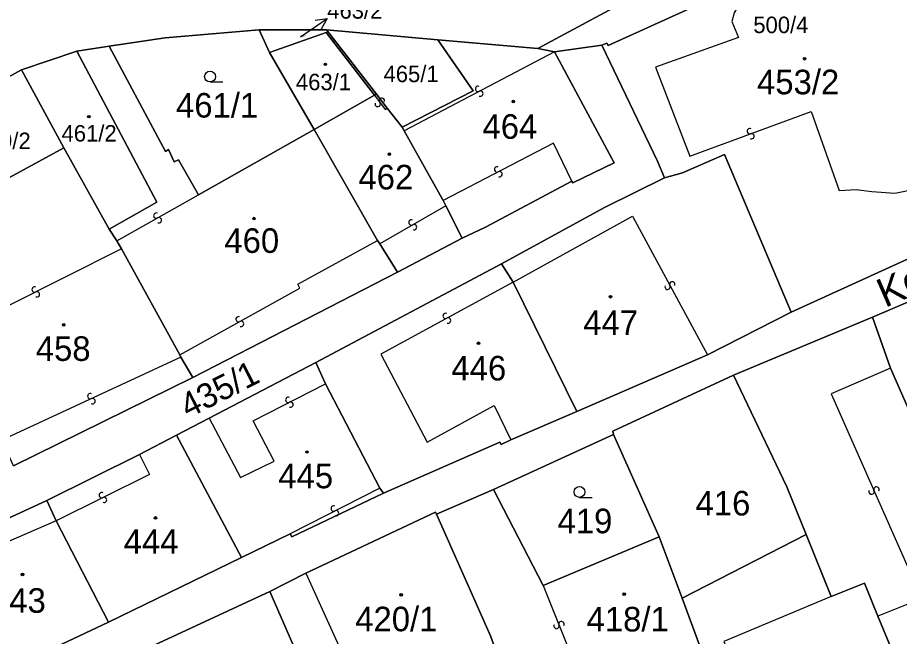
# Model space of a CAD drawing. Extents: x -598233 to -596890, y -1157848 to -1156431.
# Drawn here: x -597331 to -597270, y -1157497.1 to -1157454.3 of the extents above; entities that cross this region are included whole.
import ezdxf

# ---------------------------------------------------------------- set-up
doc = ezdxf.new("R2010")
doc.units = 0
for name, color, linetype in [('Level 1', 7, 'Continuous'), ('Level 11', 7, 'Continuous'), ('Level 13', 7, 'Continuous'), ('Level 3', 7, 'Continuous'), ('Level 4', 7, 'Continuous'), ('Level 5', 7, 'Continuous'), ('Level 57', 7, 'Continuous'), ('Level 60', 7, 'Continuous')]:
    doc.layers.add(name, color=color, linetype=linetype)

msp = doc.modelspace()

# ---------------------------------------------------------------- linework, layer by layer
at = {"layer": 'Level 1'}
for points in [[(-597264.74, -1157443.16), (-597265.48, -1157441.37), (-597274.69, -1157445.51), (-597295.04, -1157456.47)], [(-597280.85, -1157452.02), (-597290.17, -1157456.26), (-597290.26, -1157456.09), (-597290.61, -1157456.23)], [(-597314.33, -1157455.17), (-597320.83, -1157455.73), (-597324.72, -1157456.31)], [(-597313.62, -1157456.75), (-597314.33, -1157455.17)], [(-597314.33, -1157455.17), (-597309.66, -1157455.17)], [(-597306.35, -1157459.7), (-597309.7, -1157455.36), (-597313.62, -1157456.75)], [(-597309.66, -1157455.17), (-597301.97, -1157455.86)], [(-597306.21, -1157459.62), (-597309.66, -1157455.17)], [(-597301.97, -1157455.86), (-597299.52, -1157459.39), (-597304.44, -1157461.9)], [(-597295.04, -1157456.47), (-597301.97, -1157455.86)], [(-597330.77, -1157457.93), (-597326.95, -1157456.64)], [(-597326.95, -1157456.64), (-597324.72, -1157456.31)], [(-597324.72, -1157468.97), (-597321.42, -1157467.1), (-597326.95, -1157456.64)], [(-597324.72, -1157456.31), (-597320.81, -1157463.58), (-597320.6, -1157463.44), (-597320.22, -1157464.31), (-597319.92, -1157464.16), (-597318.54, -1157466.58)], [(-597313.62, -1157456.75), (-597310.53, -1157462.06)], [(-597295.04, -1157456.47), (-597293.89, -1157456.7)], [(-597290.61, -1157456.23), (-597293.89, -1157456.7)], [(-597293.89, -1157456.7), (-597289.77, -1157464.38), (-597292.62, -1157465.75), (-597292.69, -1157465.63)], [(-597286.27, -1157465.42), (-597286.75, -1157464.25), (-597290.61, -1157456.23)], [(-597330.77, -1157457.93), (-597336.09, -1157460.85)], [(-597330.77, -1157457.93), (-597327.85, -1157463.33)], [(-597310.53, -1157462.06), (-597306.35, -1157459.7)], [(-597306.35, -1157459.7), (-597306.21, -1157459.62)], [(-597305.46, -1157460.58), (-597306.21, -1157459.62)], [(-597336.09, -1157460.85), (-597333.15, -1157466.22), (-597327.85, -1157463.33)], [(-597305.46, -1157460.58), (-597304.44, -1157461.9)], [(-597318.54, -1157466.58), (-597310.53, -1157462.06)], [(-597310.53, -1157462.06), (-597306.14, -1157469.74)], [(-597304.3, -1157462.15), (-597304.44, -1157461.9)], [(-597301.6, -1157466.98), (-597304.3, -1157462.15)], [(-597327.85, -1157463.33), (-597324.72, -1157468.97)], [(-597286.27, -1157465.42), (-597285.02, -1157465.07), (-597282.13, -1157463.8), (-597277.51, -1157474.7)], [(-597300.27, -1157469.58), (-597298.67, -1157468.81), (-597292.69, -1157465.63)], [(-597297.55, -1157471.35), (-597290.43, -1157467.47), (-597286.27, -1157465.42)], [(-597301.41, -1157467.35), (-597301.6, -1157466.98)], [(-597300.27, -1157469.58), (-597301.41, -1157467.35)], [(-597324.72, -1157468.97), (-597324.18, -1157469.77)], [(-597264.71, -1157468.87), (-597277.51, -1157474.7)], [(-597304.76, -1157471.93), (-597300.27, -1157469.58)], [(-597324.18, -1157469.77), (-597323.86, -1157470.33)], [(-597306.14, -1157469.74), (-597305.99, -1157469.98)], [(-597304.76, -1157471.93), (-597305.99, -1157469.98)], [(-597323.86, -1157470.33), (-597319.83, -1157477.66)], [(-597297.55, -1157471.35), (-597310.42, -1157478.18)], [(-597296.75, -1157472.62), (-597297.55, -1157471.35)], [(-597318.93, -1157479.22), (-597304.76, -1157471.93)], [(-597262.41, -1157471.57), (-597263.77, -1157472.19), (-597264.04, -1157471.7), (-597271.88, -1157475.05)], [(-597292.35, -1157481.57), (-597296.75, -1157472.62)], [(-597277.51, -1157474.7), (-597283.31, -1157477.66)], [(-597281.49, -1157479.06), (-597271.88, -1157475.05)], [(-597271.88, -1157475.05), (-597270.63, -1157478.58)], [(-597319.83, -1157477.66), (-597319.75, -1157477.8)], [(-597319.75, -1157477.8), (-597318.93, -1157479.22)], [(-597317.78, -1157482.02), (-597310.42, -1157478.18)], [(-597310.42, -1157478.18), (-597309.74, -1157479.65)], [(-597283.31, -1157477.66), (-597292.35, -1157481.57)], [(-597270.63, -1157478.58), (-597268.85, -1157482.6)], [(-597331.33, -1157485.32), (-597318.93, -1157479.22)], [(-597289.8, -1157483.16), (-597289.86, -1157482.94), (-597281.49, -1157479.06)], [(-597281.49, -1157479.06), (-597277.8, -1157486.78), (-597276.47, -1157490.08)], [(-597309.74, -1157479.65), (-597305.99, -1157486.87)], [(-597292.35, -1157481.57), (-597296.92, -1157483.53)], [(-597320.05, -1157483.21), (-597317.78, -1157482.02)], [(-597320.05, -1157483.21), (-597322.61, -1157484.54)], [(-597315.55, -1157491.66), (-597320.05, -1157483.21)], [(-597305.73, -1157487.21), (-597297.67, -1157483.68), (-597297.59, -1157483.85), (-597296.92, -1157483.53)], [(-597298.11, -1157486.96), (-597289.8, -1157483.16)], [(-597286.64, -1157490.23), (-597289.8, -1157483.16)], [(-597322.61, -1157484.54), (-597329.02, -1157487.73)], [(-597305.73, -1157487.21), (-597312.08, -1157490.23), (-597312.19, -1157490.02)], [(-597305.99, -1157486.87), (-597305.73, -1157487.21)], [(-597302.06, -1157488.68), (-597298.11, -1157486.96)], [(-597298.11, -1157486.96), (-597294.68, -1157493.6)], [(-597329.02, -1157487.73), (-597331.77, -1157489), (-597336.29, -1157491.2), (-597337.96, -1157492.15)], [(-597329.02, -1157487.73), (-597328.37, -1157489.12)], [(-597311.1, -1157492.75), (-597302.13, -1157488.53), (-597302.06, -1157488.68)], [(-597328.37, -1157489.12), (-597324.75, -1157496.13)], [(-597302.06, -1157488.68), (-597298.32, -1157497.09), (-597297.63, -1157498.99)], [(-597312.19, -1157490.02), (-597315.55, -1157491.66)], [(-597294.68, -1157493.6), (-597286.64, -1157490.23)], [(-597285.05, -1157494.49), (-597286.64, -1157490.23)], [(-597285.05, -1157494.49), (-597276.47, -1157490.08)], [(-597276.47, -1157490.08), (-597274.74, -1157494.37)], [(-597324.75, -1157496.13), (-597315.55, -1157491.66)], [(-597313.6, -1157494.01), (-597311.1, -1157492.75)], [(-597274.74, -1157494.37), (-597272.44, -1157493.44), (-597271.5, -1157495.73)], [(-597321.59, -1157497.72), (-597313.6, -1157494.01)], [(-597308.19, -1157505.88), (-597309.01, -1157503.99), (-597310.67, -1157500.73), (-597313.6, -1157494.01)], [(-597287.26, -1157500.03), (-597283.52, -1157498.6), (-597285.05, -1157494.49)], [(-597271.5, -1157495.73), (-597268.43, -1157503.16)], [(-597333.59, -1157499.96), (-597333.52, -1157500.08), (-597328, -1157497.67), (-597324.75, -1157496.13)]]:
    msp.add_lwpolyline(points, dxfattribs=at)
at = {"layer": 'Level 13'}
for centre, start, end in [((-597299.185, -1157459.257), 64.79191, 297.38191), ((-597299.016, -1157459.584), 245.00637, 117.10436), ((-597306.127, -1157460.301), 164.58533, 37.17533), ((-597305.832, -1157460.079), 344.79979, 216.89778), ((-597280.383, -1157462.186), 57.71144, 289.80944), ((-597280.257, -1157462.533), 237.49698, 110.08698), ((-597297.864, -1157464.826), 64.6445, 297.2345), ((-597297.696, -1157465.154), 244.85896, 116.95695), ((-597321.449, -1157468.019), 66.86536, 298.96335), ((-597321.27, -1157468.341), 246.6509, 119.2409), ((-597303.791, -1157468.5), 67.02426, 299.61426), ((-597303.61, -1157468.821), 247.23872, 119.33672), ((-597285.737, -1157472.774), 335.67705, 207.77504), ((-597329.872, -1157473.135), 63.72333, 296.31333), ((-597329.709, -1157473.466), 243.93778, 116.03578), ((-597286.062, -1157472.947), 155.46259, 28.05259), ((-597315.758, -1157475.188), 66.41564, 298.51364), ((-597301.427, -1157474.958), 65.7118, 298.3018), ((-597301.253, -1157475.283), 245.92625, 118.02425), ((-597315.581, -1157475.511), 246.20119, 118.79119), ((-597326.017, -1157480.513), 62.10926, 294.69926), ((-597312.322, -1157480.765), 64.43877, 296.53677), ((-597325.864, -1157480.848), 242.32372, 114.42171), ((-597312.157, -1157481.094), 244.22431, 116.81431), ((-597325.221, -1157487.355), 63.54539, 296.13539), ((-597271.949, -1157487.114), 151.02946, 23.61946), ((-597271.611, -1157486.967), 331.24391, 203.34191), ((-597325.06, -1157487.686), 243.75985, 115.85784), ((-597309.173, -1157488.276), 64.09179, 296.68179), ((-597309.008, -1157488.605), 244.30624, 116.40424), ((-597293.751, -1157496.408), 148.97774, 21.56774), ((-597293.408, -1157496.273), 329.1922, 201.2902)]:
    msp.add_arc(centre, 0.184, start, end, dxfattribs=at)
at = {"layer": 'Level 3'}
for points in [[(-597281.03, -1157453.28), (-597281.46, -1157453.99), (-597281.62, -1157454.6), (-597281.15, -1157455.71), (-597286.89, -1157457.75), (-597284.52, -1157463.92), (-597276.13, -1157460.81), (-597274.19, -1157466.28), (-597273.02, -1157466.22), (-597271.93, -1157466.36), (-597270.34, -1157466.48), (-597268.86, -1157466.18), (-597268.08, -1157465.63), (-597267.49, -1157464.98), (-597266.89, -1157463.23)], [(-597293.89, -1157456.7), (-597304.3, -1157462.15)], [(-597306.35, -1157459.7), (-597305.6, -1157460.68), (-597305.46, -1157460.58)], [(-597292.69, -1157465.63), (-597293.95, -1157463), (-597301.6, -1157466.98)], [(-597324.18, -1157469.77), (-597318.54, -1157466.58)], [(-597301.41, -1157467.35), (-597305.99, -1157469.98)], [(-597296.75, -1157472.62), (-597288.48, -1157468.06), (-597283.31, -1157477.66)], [(-597319.83, -1157477.66), (-597311.51, -1157473.04), (-597311.66, -1157472.77), (-597306.14, -1157469.74)], [(-597323.86, -1157470.33), (-597335.72, -1157476.26)], [(-597296.75, -1157472.62), (-597305.92, -1157477.61), (-597302.71, -1157483.68), (-597298.06, -1157481.16), (-597296.92, -1157483.53)], [(-597319.75, -1157477.8), (-597332.13, -1157483.56)], [(-597270.63, -1157478.58), (-597274.74, -1157480.34), (-597268.81, -1157493.74), (-597266.2, -1157492.69), (-597265.03, -1157495.14), (-597266.76, -1157496), (-597267.47, -1157494.1), (-597271.5, -1157495.73)], [(-597317.78, -1157482.02), (-597315.63, -1157486.13), (-597313.29, -1157485.01), (-597314.75, -1157482.21), (-597309.74, -1157479.65)], [(-597322.61, -1157484.54), (-597321.92, -1157485.92), (-597328.37, -1157489.12)], [(-597305.99, -1157486.87), (-597312.19, -1157490.02)], [(-597328.37, -1157489.12), (-597331.84, -1157490.62), (-597337.18, -1157493.48)], [(-597311.1, -1157492.75), (-597306.55, -1157502.75), (-597302.1, -1157500.71), (-597301.94, -1157501.03), (-597297.63, -1157498.99)], [(-597294.68, -1157493.6), (-597292.49, -1157499.07), (-597291.48, -1157498.69), (-597290.93, -1157500.02), (-597287.88, -1157498.66), (-597287.26, -1157500.03)], [(-597274.74, -1157494.37), (-597282.18, -1157497.48), (-597280.84, -1157500.56), (-597280.54, -1157500.44), (-597277.7, -1157507.16), (-597268.43, -1157503.16)]]:
    msp.add_lwpolyline(points, dxfattribs=at)
at = {"layer": 'Level 5'}
for p, q in [((-597317.73, -1157458.78), (-597316.855, -1157458.78)), ((-597292.16, -1157487.51), (-597291.285, -1157487.51))]:
    msp.add_line(p, q, dxfattribs=at)
for centre, radius in [((-597276.58, -1157457.17), 0.09), ((-597276.58, -1157457.17), 0.0521), ((-597317.73, -1157458.405), 0.375), ((-597309.75, -1157457.56), 0.09), ((-597309.75, -1157457.56), 0.0521), ((-597296.74, -1157460.13), 0.09), ((-597296.74, -1157460.13), 0.0521), ((-597326.12, -1157461.18), 0.09), ((-597326.12, -1157461.18), 0.0521), ((-597305.32, -1157463.77), 0.09), ((-597305.32, -1157463.77), 0.0521), ((-597314.69, -1157468.23), 0.09), ((-597314.69, -1157468.23), 0.0521), ((-597290.01, -1157473.63), 0.09), ((-597290.01, -1157473.63), 0.0521), ((-597327.86, -1157475.57), 0.09), ((-597327.86, -1157475.57), 0.0521), ((-597299.15, -1157476.85), 0.09), ((-597299.15, -1157476.85), 0.0521), ((-597311.02, -1157484.37), 0.09), ((-597311.02, -1157484.37), 0.0521), ((-597292.16, -1157487.135), 0.375), ((-597321.51, -1157488.93), 0.09), ((-597321.51, -1157488.93), 0.0521), ((-597330.71, -1157492.84), 0.09), ((-597330.71, -1157492.84), 0.0521), ((-597304.5, -1157494.25), 0.09), ((-597304.5, -1157494.25), 0.0521), ((-597289.06, -1157494.2), 0.09), ((-597289.06, -1157494.2), 0.0521)]:
    msp.add_circle(centre, radius, dxfattribs=at)
at = {"layer": 'Level 57'}
msp.add_line((-597311.48, -1157455.65), (-597309.62, -1157454.4), dxfattribs=at)
msp.add_lwpolyline([(-597310.448, -1157454.507), (-597309.62, -1157454.4), (-597310.032, -1157455.127)], dxfattribs=at)
at = {"layer": 'Level 60'}
for points in [[(-597265.48, -1157441.37), (-597274.69, -1157445.51), (-597295.04, -1157456.47), (-597301.97, -1157455.86), (-597309.66, -1157455.17), (-597314.33, -1157455.17), (-597320.83, -1157455.73), (-597324.72, -1157456.31), (-597326.95, -1157456.64), (-597330.77, -1157457.93), (-597336.09, -1157460.85)], [(-597331.33, -1157485.32), (-597318.93, -1157479.22), (-597304.76, -1157471.93), (-597300.27, -1157469.58), (-597298.67, -1157468.81), (-597292.69, -1157465.63), (-597292.62, -1157465.75), (-597289.77, -1157464.38), (-597293.89, -1157456.7), (-597290.61, -1157456.23), (-597286.75, -1157464.25), (-597286.27, -1157465.42), (-597290.43, -1157467.47), (-597297.55, -1157471.35), (-597310.42, -1157478.18), (-597317.78, -1157482.02), (-597320.05, -1157483.21), (-597322.61, -1157484.54), (-597329.02, -1157487.73), (-597331.77, -1157489)], [(-597328, -1157497.67), (-597324.75, -1157496.13), (-597315.55, -1157491.66), (-597312.19, -1157490.02), (-597312.08, -1157490.23), (-597305.73, -1157487.21), (-597297.67, -1157483.68), (-597297.59, -1157483.85), (-597296.92, -1157483.53), (-597292.35, -1157481.57), (-597283.31, -1157477.66), (-597277.51, -1157474.7), (-597264.71, -1157468.87)], [(-597264.04, -1157471.7), (-597271.88, -1157475.05), (-597281.49, -1157479.06), (-597289.86, -1157482.94), (-597289.8, -1157483.16), (-597298.11, -1157486.96), (-597302.06, -1157488.68), (-597302.13, -1157488.53), (-597311.1, -1157492.75), (-597313.6, -1157494.01), (-597321.59, -1157497.72)]]:
    msp.add_lwpolyline(points, dxfattribs=at)
for points in [[(-597265.48, -1157441.37), (-597264.74, -1157443.16), (-597260.71, -1157451.66), (-597258.36, -1157456.98), (-597255.6, -1157463.18), (-597256.77, -1157465.25), (-597263.52, -1157450.84), (-597266.67, -1157444.12), (-597280.62, -1157451.43), (-597280.85, -1157452.02), (-597290.17, -1157456.26), (-597290.26, -1157456.09), (-597290.61, -1157456.23), (-597293.89, -1157456.7), (-597295.04, -1157456.47), (-597274.69, -1157445.51)], [(-597281.03, -1157453.28), (-597279.95, -1157452.3), (-597280.62, -1157451.43), (-597266.67, -1157444.12), (-597263.52, -1157450.84), (-597268.26, -1157453.05), (-597266.88, -1157456.16), (-597267.89, -1157456.69), (-597267.54, -1157457.59), (-597268.86, -1157458.15), (-597266.89, -1157463.23), (-597264.71, -1157468.87), (-597277.51, -1157474.7), (-597282.13, -1157463.8), (-597285.02, -1157465.07), (-597286.27, -1157465.42), (-597286.75, -1157464.25), (-597290.61, -1157456.23), (-597290.26, -1157456.09), (-597290.17, -1157456.26), (-597280.85, -1157452.02), (-597281.15, -1157452.87)], [(-597320.83, -1157455.73), (-597314.33, -1157455.17), (-597313.62, -1157456.75), (-597310.53, -1157462.06), (-597318.54, -1157466.58), (-597319.92, -1157464.16), (-597320.22, -1157464.31), (-597320.6, -1157463.44), (-597320.81, -1157463.58), (-597324.72, -1157456.31)], [(-597313.62, -1157456.75), (-597314.33, -1157455.17), (-597309.66, -1157455.17), (-597306.21, -1157459.62), (-597306.35, -1157459.7), (-597309.7, -1157455.36)], [(-597310.53, -1157462.06), (-597313.62, -1157456.75), (-597309.7, -1157455.36), (-597306.35, -1157459.7)], [(-597309.66, -1157455.17), (-597301.97, -1157455.86), (-597299.52, -1157459.39), (-597304.44, -1157461.9), (-597305.46, -1157460.58), (-597306.21, -1157459.62)], [(-597295.04, -1157456.47), (-597293.89, -1157456.7), (-597289.77, -1157464.38), (-597292.62, -1157465.75), (-597292.69, -1157465.63), (-597298.67, -1157468.81), (-597300.27, -1157469.58), (-597301.41, -1157467.35), (-597301.6, -1157466.98), (-597304.3, -1157462.15), (-597304.44, -1157461.9), (-597299.52, -1157459.39), (-597301.97, -1157455.86)], [(-597327.85, -1157463.33), (-597330.77, -1157457.93), (-597326.95, -1157456.64), (-597321.42, -1157467.1), (-597324.72, -1157468.97)], [(-597305.99, -1157469.98), (-597304.76, -1157471.93), (-597318.93, -1157479.22), (-597319.75, -1157477.8), (-597319.83, -1157477.66), (-597323.86, -1157470.33), (-597324.18, -1157469.77), (-597324.72, -1157468.97), (-597321.42, -1157467.1), (-597326.95, -1157456.64), (-597324.72, -1157456.31), (-597320.81, -1157463.58), (-597320.6, -1157463.44), (-597320.22, -1157464.31), (-597319.92, -1157464.16), (-597318.54, -1157466.58), (-597310.53, -1157462.06), (-597306.14, -1157469.74)], [(-597330.77, -1157457.93), (-597327.85, -1157463.33), (-597333.15, -1157466.22), (-597336.09, -1157460.85)], [(-597301.41, -1157467.35), (-597300.27, -1157469.58), (-597304.76, -1157471.93), (-597305.99, -1157469.98), (-597306.14, -1157469.74), (-597310.53, -1157462.06), (-597306.35, -1157459.7), (-597306.21, -1157459.62), (-597305.46, -1157460.58), (-597304.44, -1157461.9), (-597304.3, -1157462.15), (-597301.6, -1157466.98)], [(-597327.85, -1157463.33), (-597324.72, -1157468.97), (-597324.18, -1157469.77), (-597323.86, -1157470.33), (-597319.83, -1157477.66), (-597319.75, -1157477.8), (-597318.93, -1157479.22), (-597331.33, -1157485.32), (-597332.13, -1157483.56), (-597335.72, -1157476.26), (-597336.4, -1157474.89), (-597341.81, -1157464.43), (-597336.09, -1157460.85), (-597333.15, -1157466.22)], [(-597285.02, -1157465.07), (-597282.13, -1157463.8), (-597277.51, -1157474.7), (-597283.31, -1157477.66), (-597292.35, -1157481.57), (-597296.75, -1157472.62), (-597297.55, -1157471.35), (-597290.43, -1157467.47), (-597286.27, -1157465.42)], [(-597296.75, -1157472.62), (-597292.35, -1157481.57), (-597296.92, -1157483.53), (-597297.59, -1157483.85), (-597297.67, -1157483.68), (-597305.73, -1157487.21), (-597305.99, -1157486.87), (-597309.74, -1157479.65), (-597310.42, -1157478.18), (-597297.55, -1157471.35)], [(-597270.63, -1157478.58), (-597271.88, -1157475.05), (-597264.04, -1157471.7), (-597263.77, -1157472.19), (-597262.41, -1157471.57), (-597259.76, -1157478.4), (-597257.79, -1157482.94), (-597256.85, -1157485.81), (-597257.81, -1157486.25), (-597260.24, -1157487.36), (-597263.37, -1157488.91), (-597265.71, -1157490), (-597268.85, -1157482.6)], [(-597277.8, -1157486.78), (-597281.49, -1157479.06), (-597271.88, -1157475.05), (-597270.63, -1157478.58), (-597268.85, -1157482.6), (-597265.71, -1157490), (-597263.37, -1157488.91), (-597262.15, -1157492.37), (-597259.31, -1157499.28), (-597258.71, -1157500.57), (-597267.76, -1157504.57), (-597268.43, -1157503.16), (-597271.5, -1157495.73), (-597272.44, -1157493.44), (-597274.74, -1157494.37), (-597276.47, -1157490.08)], [(-597305.99, -1157486.87), (-597305.73, -1157487.21), (-597312.08, -1157490.23), (-597312.19, -1157490.02), (-597315.55, -1157491.66), (-597320.05, -1157483.21), (-597317.78, -1157482.02), (-597310.42, -1157478.18), (-597309.74, -1157479.65)], [(-597285.05, -1157494.49), (-597286.64, -1157490.23), (-597289.8, -1157483.16), (-597289.86, -1157482.94), (-597281.49, -1157479.06), (-597277.8, -1157486.78), (-597276.47, -1157490.08)], [(-597320.05, -1157483.21), (-597315.55, -1157491.66), (-597324.75, -1157496.13), (-597328.37, -1157489.12), (-597329.02, -1157487.73), (-597322.61, -1157484.54)], [(-597289.8, -1157483.16), (-597286.64, -1157490.23), (-597294.68, -1157493.6), (-597298.11, -1157486.96)], [(-597287.26, -1157500.03), (-597288.62, -1157500.66), (-597292.55, -1157502.27), (-597293.49, -1157500.06), (-597296.77, -1157501.34), (-597297.63, -1157498.99), (-597298.32, -1157497.09), (-597302.06, -1157488.68), (-597298.11, -1157486.96), (-597294.68, -1157493.6), (-597286.64, -1157490.23), (-597285.05, -1157494.49), (-597283.52, -1157498.6)], [(-597329.02, -1157487.73), (-597328.37, -1157489.12), (-597324.75, -1157496.13), (-597328, -1157497.67), (-597333.52, -1157500.08), (-597333.59, -1157499.96), (-597337.18, -1157493.48), (-597337.96, -1157492.15), (-597336.29, -1157491.2), (-597331.77, -1157489)], [(-597313.6, -1157494.01), (-597311.1, -1157492.75), (-597302.13, -1157488.53), (-597302.06, -1157488.68), (-597298.32, -1157497.09), (-597297.63, -1157498.99), (-597296.77, -1157501.34), (-597297.54, -1157501.64), (-597308.19, -1157505.88), (-597309.01, -1157503.99), (-597310.67, -1157500.73)], [(-597286.78, -1157505.77), (-597287.77, -1157503.36), (-597288.62, -1157500.66), (-597287.26, -1157500.03), (-597283.52, -1157498.6), (-597285.05, -1157494.49), (-597276.47, -1157490.08), (-597274.74, -1157494.37), (-597272.44, -1157493.44), (-597271.5, -1157495.73), (-597268.43, -1157503.16), (-597267.76, -1157504.57), (-597282.78, -1157510.92), (-597285.26, -1157505.18)], [(-597315.06, -1157511.1), (-597315.87, -1157509.43), (-597318.13, -1157504.87), (-597318.24, -1157504.65), (-597321.16, -1157498.6), (-597321.59, -1157497.72), (-597313.6, -1157494.01), (-597310.67, -1157500.73), (-597309.01, -1157503.99), (-597308.19, -1157505.88), (-597309.81, -1157506.55), (-597308.84, -1157509.06)]]:
    msp.add_lwpolyline(points, close=True, dxfattribs=at)

# ---------------------------------------------------------------- texts
at = {"layer": 'Level 11'}
msp.add_text('Kosatcová', height=2, rotation=23.52002, dxfattribs=at).set_placement((-597271.009, -1157474.411))
at = {"layer": 'Level 4'}
for s, height, p in [('463/2', 0.1, (-597311.48, -1157455.65)), ('465/1', 1.14, (-597305.722, -1157458.79)), ('453/2', 1.7, (-597279.872, -1157459.63)), ('463/1', 1.14, (-597311.786, -1157459.35)), ('461/1', 1.7, (-597320.085, -1157461.24)), ('464', 1.7, (-597298.874, -1157462.71)), ('461/2', 1.14, (-597328.008, -1157462.9)), ('459/2', 1.14, (-597333.96, -1157463.42)), ('462', 1.7, (-597307.459, -1157466.21)), ('460', 1.7, (-597316.738, -1157470.6)), ('447', 1.7, (-597291.899, -1157476.28)), ('458', 1.7, (-597329.793, -1157478.07)), ('446', 1.7, (-597301.024, -1157479.42)), ('445', 1.7, (-597313.006, -1157486.88)), ('416', 1.7, (-597284.127, -1157488.76)), ('419', 1.7, (-597293.677, -1157489.99)), ('444', 1.7, (-597323.704, -1157491.41)), ('443', 1.7, (-597332.891, -1157495.49)), ('420/1', 1.7, (-597307.681, -1157496.77)), ('418/1', 1.7, (-597291.669, -1157496.78))]:
    msp.add_text(s, height=height, dxfattribs=at).set_placement(p)
msp.add_text('435/1', height=1.7, rotation=26.82486, dxfattribs=at).set_placement((-597319.245, -1157482.062))
at = {"layer": 'Level 57'}
for s, p in [('463/2', (-597309.62, -1157454.4)), ('500/4', (-597280.13, -1157455.4))]:
    msp.add_text(s, height=1.14, dxfattribs=at).set_placement(p)

doc.saveas('drawing.dxf')
